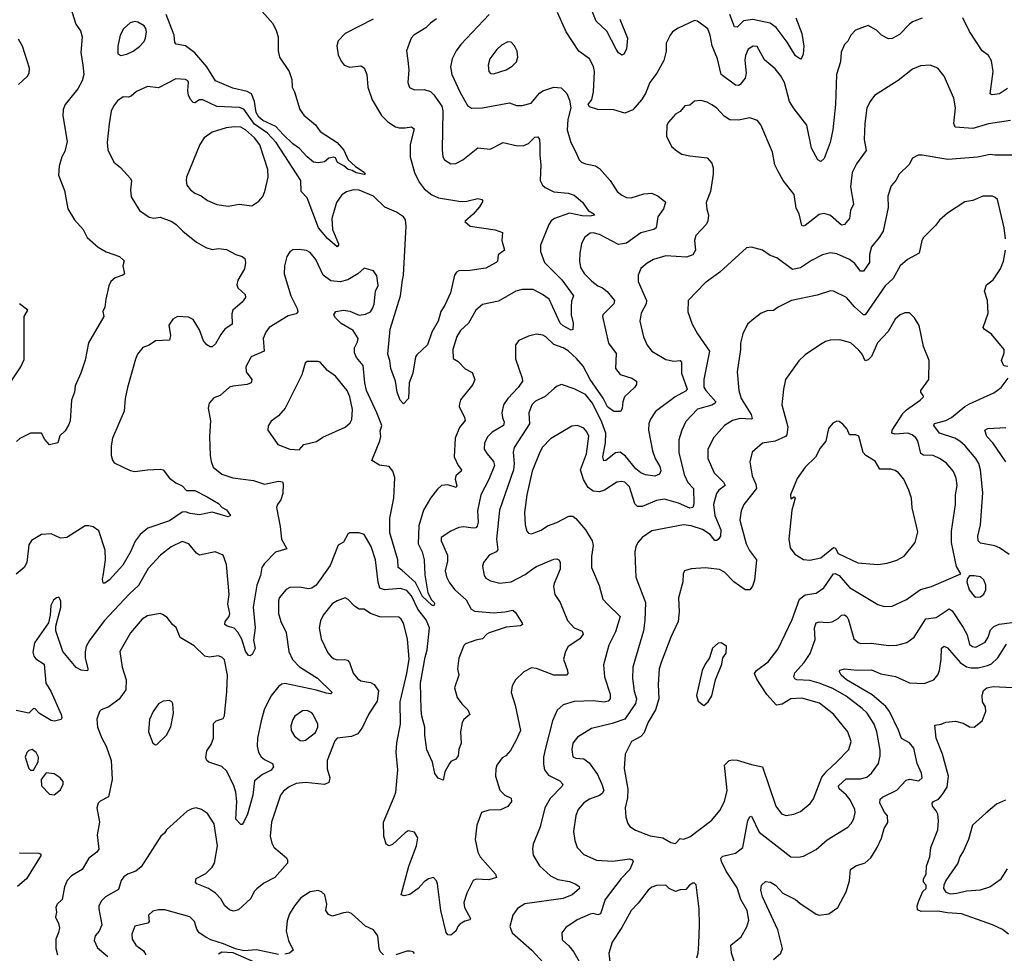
# Model space of a CAD drawing. Extents: x 1954683 to 2060285, y 904798 to 1016299.
# Tile 459 of 472: x 2048437 to 2054665, y 993954 to 999863. Entities that reach past the tile are written whole.
import ezdxf

# ---------------------------------------------------------------- set-up
doc = ezdxf.new("R2010")
doc.units = 0

msp = doc.modelspace()

# ---------------------------------------------------------------- linework, layer by layer
at = {"layer": '0CON10XD'}
for points in [[(2049935, 999953.8), (2050038.3, 999838.3), (2050060, 999795), (2050071.2, 999755), (2050072.5, 999665), (2050081.4, 999625), (2050140.8, 999535), (2050157.5, 999485), (2050161.2, 999435), (2050176.2, 999405), (2050208.8, 999295), (2050235, 999259.2), (2050307.6, 999197.6), (2050336.7, 999155), (2050445.3, 999085.3), (2050487.4, 999037.4), (2050514.4, 998975), (2050558.8, 998935), (2050618.8, 998895), (2050622.5, 998885), (2050616.2, 998883.8), (2050565, 998893.8), (2050539.1, 998909.1), (2050514.6, 998914.6), (2050487.7, 998937.7), (2050448.3, 998958.3), (2050435, 998987.5), (2050425, 998992.5), (2050393, 998987), (2050365, 998962.5), (2050325, 998957.5), (2050295, 998961.2), (2050255, 998994.3), (2050207, 999047), (2050165, 999077.3), (2050104, 999135), (2050057.3, 999187.3), (2049975, 999224.5), (2049950, 999245), (2049932.8, 999275), (2049922.7, 999345), (2049903.3, 999393.3), (2049875, 999407.2), (2049785, 999430.3), (2049675.6, 999475.6), (2049621, 999565), (2049545, 999651.9), (2049485, 999696.1), (2049427.2, 999707.2), (2049418.8, 999718.8), (2049413.1, 999765), (2049363.2, 999895)], [(2052232.2, 999865), (2052281.4, 999745), (2052275.7, 999675), (2052258.8, 999645), (2052245, 999638.8), (2052225, 999653.8), (2052210.6, 999675), (2052150.5, 999790.5), (2052083.2, 999853.2), (2052045, 999948.2)], [(2048767.7, 999915), (2048792.7, 999835), (2048822.2, 999792.2), (2048832.8, 999755), (2048824.2, 999654.3), (2048835.7, 999575.7), (2048841.7, 999515), (2048833.1, 999475), (2048805, 999425.5), (2048725, 999326), (2048711.4, 999295), (2048710, 999255), (2048738.3, 999091.7), (2048722.4, 999027.6), (2048703.1, 998995), (2048685.8, 998935), (2048681.7, 998878.3), (2048721.2, 998781.2), (2048742, 998665), (2048784, 998595), (2048838, 998535), (2048863.2, 998483.2), (2048933, 998423), (2048985, 998393.8), (2049067.5, 998365), (2049097, 998337), (2049090, 998305), (2049100, 998255), (2049090, 998245), (2049041.2, 998228.8), (2049012.9, 998205), (2049001.4, 998178.6), (2048982.5, 998095), (2048975.6, 998044.4), (2048963.3, 998015), (2048968.8, 997985), (2048871.3, 997818.7), (2048851.3, 997708.7), (2048824.3, 997625.7), (2048786.9, 997545), (2048784.1, 997505), (2048764.4, 997455), (2048755.7, 997325), (2048746.2, 997296.2), (2048725, 997260), (2048691.7, 997228.3), (2048677.5, 997185), (2048625, 997172.5), (2048595, 997206.7), (2048575, 997246.7), (2048505, 997246), (2048437.7, 997212.3), (2048415.8, 997194.2)], [(2051406.5, 999895), (2051227.8, 999705), (2051197.8, 999665), (2051171.9, 999615), (2051162.2, 999565), (2051171.2, 999515), (2051220.9, 999405), (2051268.9, 999318.9), (2051295, 999303.1), (2051365, 999305.5), (2051535, 999335.6), (2051579.1, 999319.1), (2051615, 999318.6), (2051672, 999335), (2051725, 999397.1), (2051746.8, 999413.2), (2051815, 999436.5), (2051861.1, 999431.1), (2051897.5, 999395), (2051914.3, 999354.3), (2051922.5, 999305), (2051905, 999230), (2051900.8, 999165), (2051924.2, 999085), (2051955.8, 999025), (2051975.6, 998975.6), (2051991.1, 998961.1), (2052015, 998950), (2052078.5, 998938.5), (2052105, 998921.9), (2052172.5, 998845), (2052215.7, 998775), (2052245, 998751.4), (2052275, 998737.5), (2052305, 998735.6), (2052385, 998761.1), (2052435, 998765.8), (2052475, 998746), (2052516.2, 998715), (2052521.2, 998705), (2052508.6, 998665), (2052474.4, 998615), (2052463.3, 998545), (2052447.5, 998535), (2052365, 998514.6), (2052275, 998448.9), (2052225, 998440), (2052105, 998503.5), (2052065, 998514.3), (2052045, 998511.4), (2052009.2, 998485), (2051990.8, 998445), (2051980, 998385), (2051977.1, 998335), (2051984.3, 998295), (2052006.9, 998256.9), (2052055, 998207.8), (2052095, 998178.2), (2052124.2, 998165.8), (2052152.1, 998142.1), (2052198.9, 998085), (2052195.6, 998065), (2052126.2, 997995), (2052124.4, 997985), (2052162.5, 997815), (2052210, 997750), (2052205.4, 997655), (2052236.3, 997616.3), (2052308.8, 997595), (2052338.8, 997575), (2052338.8, 997555), (2052326.2, 997535), (2052263.3, 997475), (2052252.2, 997445), (2052247.8, 997402.2), (2052237.3, 997382.7), (2052195, 997382.5), (2052155, 997412.9), (2052128, 997468), (2052044.7, 997585), (2052000.4, 997670.4), (2051958.9, 997718.9), (2051906.4, 997766.4), (2051875, 997785.4), (2051816.1, 997806.1), (2051765, 997855.7), (2051745.5, 997865.5), (2051705, 997873.1), (2051655, 997860.8), (2051595, 997832), (2051574, 997805), (2051574.2, 997715.8), (2051615.6, 997595), (2051616.7, 997575), (2051590, 997535), (2051524.5, 997465), (2051497.3, 997425), (2051487.5, 997375), (2051490.5, 997345), (2051502.2, 997315), (2051496.9, 997295), (2051425, 997253.1), (2051397.9, 997225), (2051377.5, 997185), (2051375.6, 997145), (2051393.3, 997115), (2051435, 997067.1), (2051441.2, 997041.2), (2051405, 996952.5), (2051354, 996855), (2051331.9, 996755), (2051336.8, 996683.2), (2051331.7, 996658.3), (2051322.4, 996647.6), (2051306.2, 996643.8), (2051246.6, 996653.4), (2051215, 996649.2), (2051163.3, 996625), (2051103.6, 996586.4)], [(2054145, 999871.4), (2054085, 999848), (2054065, 999834), (2054001.5, 999768.5), (2053956.6, 999743.4), (2053931.7, 999741.7), (2053888.8, 999765), (2053857.3, 999797.3), (2053805, 999826.7), (2053724.2, 999795.8), (2053693.3, 999765), (2053675, 999727.5), (2053653.8, 999705), (2053633.8, 999656.2), (2053628.1, 999595), (2053603.3, 999515), (2053596.9, 999325), (2053581.1, 999165), (2053562.9, 999085), (2053525.5, 998985), (2053505, 998965.8), (2053485, 998976), (2053445, 999048.8), (2053416, 999196), (2053335, 999298), (2053305.6, 999345), (2053274.7, 999464.7), (2053250.4, 999510.4), (2053215, 999550.6), (2053148.7, 999608.7), (2053102, 999692), (2053075.8, 999695.8), (2053044, 999676), (2053027.8, 999635), (2053023.6, 999606.4), (2053031.9, 999525), (2053025, 999493.3), (2052995, 999452.9), (2052984.4, 999445.6), (2052965, 999448.1), (2052873.1, 999515), (2052851.8, 999615), (2052816.4, 999696.4), (2052803.6, 999765), (2052789.4, 999805), (2052725, 999854.2), (2052705, 999857.1), (2052602.1, 999807.9), (2052566.2, 999785), (2052551.2, 999765), (2052525.8, 999715), (2052525.6, 999664.4), (2052511.4, 999605), (2052468.1, 999525), (2052422.7, 999465), (2052394.5, 999395), (2052370.5, 999355), (2052315, 999292.9), (2052265, 999270), (2052195, 999292.9), (2052094.3, 999294.3), (2052040.7, 999310.7), (2052033.3, 999325), (2052055, 999356.7), (2052067.5, 999405), (2052073.1, 999535), (2052066.4, 999566.4), (2052040.8, 999615), (2051973.9, 999663.9), (2051894.3, 999785), (2051838.9, 999908.9)], [(2053347.3, 999875), (2053384.6, 999775), (2053396.9, 999695), (2053392, 999645), (2053385, 999622.5), (2053375, 999613.8), (2053345, 999634.2), (2053290.8, 999720.8), (2053222.8, 999812.8), (2053185, 999840.7), (2053075, 999864.2), (2053014.6, 999855.4), (2052975, 999814.4), (2052957.6, 999817.6), (2052928.8, 999895)], [(2054685, 999427.1), (2054635, 999393.6), (2054587.5, 999387.5), (2054575, 999393.3), (2054594.4, 999535), (2054585, 999602.5), (2054566, 999635), (2054524.6, 999664.6), (2054445, 999788), (2054403.1, 999875)], [(2050673.7, 999866.3), (2050495.5, 999774.5), (2050451.2, 999728.8), (2050442.3, 999697.7), (2050451.2, 999641.2), (2050470.3, 999600.3), (2050490, 999575), (2050525, 999562), (2050595, 999571.2), (2050615, 999557.5), (2050632.5, 999515), (2050640, 999435), (2050665.6, 999355.6), (2050726.1, 999256.1), (2050765, 999216.9), (2050814, 999185), (2050837.2, 999177.2), (2050875, 999177.5), (2050915, 999184.2), (2050932.3, 999172.3), (2050907.2, 999072.8), (2050907.1, 998995), (2050933.4, 998895), (2050964.1, 998835), (2050995, 998791.8), (2051044.3, 998755), (2051086, 998736), (2051227.4, 998712.6), (2051265.5, 998714.5), (2051335, 998732), (2051360, 998725), (2051366.2, 998715), (2051345, 998678.8), (2051305, 998632.5), (2051252.5, 998585), (2051286.6, 998556.6), (2051445, 998532), (2051490, 998515), (2051486.7, 998465), (2051504, 998405), (2051463.3, 998375), (2051460, 998335), (2051450, 998325), (2051385, 998289.5), (2051285, 998275.4), (2051215, 998272.9), (2051200, 998265), (2051186.7, 998246.7), (2051161.2, 998135), (2051126.7, 998055), (2051100.6, 998015), (2051085, 997953.8), (2051042.9, 997885), (2051016.7, 997805), (2050948.1, 997741.9), (2050941.1, 997728.9), (2050923.1, 997625), (2050900.5, 997565), (2050896, 997465), (2050865, 997432.5), (2050844.3, 997455), (2050824.5, 997504.5), (2050813.3, 997575), (2050783.8, 997655), (2050778, 997705), (2050765.7, 997745), (2050781.3, 997905), (2050845.9, 998115), (2050857.6, 998215), (2050864.1, 998245.9), (2050881.1, 998555), (2050876.4, 998595), (2050864.6, 998615), (2050821.5, 998645), (2050745.7, 998675.7), (2050675, 998746.8), (2050583.4, 998783.4), (2050547.5, 998785), (2050505, 998773.8), (2050475, 998754.4), (2050441.2, 998705), (2050410.4, 998605), (2050414.7, 998535), (2050452.9, 998445), (2050453.8, 998435), (2050445, 998426.2), (2050385, 998478.2), (2050327.2, 998545), (2050255.3, 998735.3), (2050217.5, 998775), (2050214.5, 998845), (2050060, 999085), (2050005, 999144.3), (2049921.8, 999201.8), (2049855, 999296.1), (2049826.3, 999306.4), (2049685, 999313.9), (2049594.5, 999355.5), (2049575, 999354.4), (2049545, 999335.7), (2049535, 999338.1), (2049516.9, 999356.9), (2049504.8, 999384.8), (2049500, 999415), (2049504.3, 999465), (2049500, 999475), (2049485, 999484.2), (2049425, 999487.5), (2049315, 999431.2), (2049245, 999440), (2049175, 999407.5), (2049141.7, 999378.3), (2049125, 999372.5), (2049092.5, 999375), (2049055, 999350), (2049031.2, 999315), (2049015.9, 999284.1), (2049003.6, 999203.6), (2048990, 999085), (2048995, 999040), (2049031.7, 998961.7), (2049075, 998926.7), (2049137.7, 998857.7), (2049143.6, 998843.6), (2049137.5, 998785), (2049141.7, 998741.7), (2049193.8, 998655), (2049255, 998612.9), (2049285, 998607.1), (2049325, 998613.3), (2049398.8, 998585), (2049427.4, 998567.4), (2049468.8, 998525), (2049556.2, 998455), (2049615, 998420), (2049655, 998408), (2049695, 998414.2), (2049745, 998409.2), (2049805, 998377.5), (2049844.3, 998364.3), (2049861.2, 998351.2), (2049865.7, 998325), (2049859.2, 998285), (2049816.7, 998215), (2049810, 998185), (2049817.5, 998165), (2049863.6, 998123.6), (2049866.2, 998105), (2049843.8, 998075), (2049786, 998025), (2049778.3, 998001.7), (2049781.2, 997935), (2049734.2, 997905), (2049709.6, 997870.4), (2049675, 997811.2), (2049655, 997793.3), (2049642.3, 997792.3), (2049620, 997805), (2049600.3, 997830.3), (2049575, 997900), (2049535, 997966), (2049505, 997980.8), (2049435, 997983.3), (2049405, 997967.5), (2049381.2, 997928.8), (2049390, 997865), (2049385.5, 997834.5), (2049295, 997830.6), (2049256.4, 997803.6), (2049215, 997787.5), (2049183.1, 997745), (2049168.6, 997715), (2049118.1, 997535), (2049104.4, 997465), (2049098.1, 997385), (2049024.4, 997215), (2049015.8, 997165), (2049015.7, 997105), (2049023.1, 997075), (2049035, 997058), (2049135, 997009.2), (2049165, 997004.2), (2049245.7, 997014.3), (2049325, 997018.8), (2049345, 997013.3), (2049385, 996962), (2049425, 996931.9), (2049465, 996911.9), (2049492.7, 996882.7), (2049545, 996883.2), (2049622.9, 996842.9), (2049695, 996800), (2049717.5, 996775), (2049745, 996760), (2049771.2, 996725), (2049755, 996717.5), (2049655, 996745.8), (2049575, 996729.1), (2049515, 996737.5), (2049485, 996749.2), (2049465, 996746.8), (2049385, 996690.9), (2049248, 996645), (2049200, 996605), (2049166.5, 996563.5), (2049137.9, 996495), (2049090.2, 996409.8), (2049005, 996318.1), (2048975, 996296), (2048965, 996297.5), (2048961.7, 996321.7), (2048967.8, 996355), (2048980.6, 996445), (2048978.1, 996505), (2048937.5, 996627.5), (2048902.4, 996652.4), (2048875, 996660.6), (2048851.3, 996658.7), (2048735, 996585.8), (2048695, 996582), (2048635, 996608.6), (2048575, 996605.8), (2048512.3, 996567.7), (2048495, 996540), (2048482.7, 996427.3), (2048464.3, 996395.7), (2048415, 996353.8)], [(2049077, 999637), (2049115, 999643.8), (2049155, 999663.3), (2049195, 999693.3), (2049223.3, 999725), (2049232, 999745), (2049239.2, 999785), (2049235, 999807.5), (2049225, 999823.3), (2049185, 999846.2), (2049165, 999851.2), (2049136.4, 999843.6), (2049093.3, 999805), (2049073.3, 999765), (2049058.8, 999695), (2049057.5, 999647.5), (2049077, 999637)], [(2051072.7, 999867.3), (2051035, 999841.4), (2051005, 999811.4), (2050929.2, 999765), (2050913.3, 999745), (2050884.4, 999665), (2050893.1, 999605), (2050899.5, 999545), (2050892.2, 999465), (2050903.1, 999433.1), (2050935, 999419.2), (2050995, 999420), (2051035, 999408.9), (2051056.9, 999386.9), (2051106.2, 999315), (2051112.5, 999285), (2051109.1, 999039.1), (2051114.3, 998994.3), (2051125, 998976.7), (2051165, 998951.2), (2051195, 998952.5), (2051240, 998975), (2051335, 999050.8), (2051413.9, 999043.9), (2051495, 999085.6), (2051585, 999064.4), (2051625, 999066.9), (2051655, 999079.4), (2051695, 999119.4), (2051715, 999122), (2051724.3, 999105), (2051727.8, 999067.8), (2051726.4, 999005), (2051733.5, 998945), (2051728.6, 998845), (2051744.2, 998815), (2051759.8, 998799.8), (2051815, 998773.5), (2051905.4, 998765.4), (2051945, 998751.9), (2051997.4, 998707.4), (2052032.5, 998655), (2052068, 998635), (2052073.3, 998625), (2052045, 998619.3), (2051995, 998622.3), (2051915, 998638.6), (2051819.2, 998605), (2051799.5, 998590.5), (2051783.1, 998566.9), (2051730.6, 998435), (2051730.9, 998395), (2051756.8, 998325), (2051866.9, 998216.9), (2051941.1, 998115), (2051927.8, 998082.2), (2051924.6, 998045), (2051926.2, 997995), (2051938.1, 997941.9), (2051935, 997902.5), (2051925, 997898.8), (2051875, 997925.6), (2051855, 997942.9), (2051786.2, 998095), (2051745, 998123.9), (2051685, 998155.4), (2051615, 998155.4), (2051575, 998144.4), (2051465, 998081.9), (2051365, 998060.8), (2051322.5, 998025), (2051275, 997942), (2051224.4, 997895), (2051202, 997858), (2051177.5, 997775), (2051178.3, 997718.3), (2051210.3, 997700.3), (2051255, 997654), (2051299.5, 997629.5), (2051315.8, 997585.8), (2051302.9, 997555), (2051225, 997457.5), (2051218.8, 997431.2), (2051216.2, 997415), (2051250.8, 997345), (2051254.1, 997325.9), (2051218.1, 997281.9), (2051192.2, 997215), (2051186.1, 997096.1), (2051210.8, 997040.8), (2051230.8, 997015), (2051230, 997005), (2051195.6, 996975), (2051192.2, 996955), (2051202.5, 996915), (2051197, 996903), (2051145, 996919.5), (2051106.1, 996913.9), (2051078.8, 996891.2), (2051035, 996834.5), (2050991.2, 996758.8), (2050960.9, 996659.1), (2050957.8, 996545), (2050981.9, 996495), (2050995.5, 996445), (2050999.5, 996349.5), (2051019.4, 996235), (2051041.1, 996191.1), (2051057.9, 996175), (2051061.4, 996165), (2051056.8, 996153.2), (2051045, 996157.1), (2050985, 996213.2), (2050940.7, 996300.7), (2050855, 996380), (2050830.6, 996395), (2050828.9, 996445), (2050778.8, 996615), (2050778.8, 996708.8), (2050802.9, 996835), (2050808.9, 996965), (2050797.3, 997005), (2050775, 997034.2), (2050713.4, 997043.4), (2050664, 997074), (2050715, 997196.7), (2050720.8, 997225), (2050717.8, 997257.8), (2050726.8, 997295), (2050696.7, 997375), (2050631.7, 997515), (2050620, 997565), (2050608.8, 997675), (2050566.4, 997725), (2050554.2, 997754.2), (2050553.8, 997785), (2050574.4, 997825), (2050578.1, 997845), (2050546.6, 997896.6), (2050470.7, 997940.7), (2050433.8, 997975), (2050424.1, 997994.1), (2050437.5, 998015), (2050485.7, 998024.3), (2050525, 998018.9), (2050585, 997993.1), (2050625, 997999.4)], [(2048428.5, 999451.5), (2048486.7, 999505), (2048497.5, 999525), (2048499.4, 999555), (2048455.4, 999695.4), (2048428.9, 999738.9)], [(2051435, 999520.8), (2051513.3, 999545), (2051551.7, 999568.3), (2051580, 999595), (2051588, 999625), (2051584.1, 999664.1), (2051567.3, 999697.3), (2051545, 999720), (2051525, 999723.3), (2051485, 999702), (2051455, 999674), (2051410.6, 999615), (2051400.8, 999575), (2051404.3, 999534.3), (2051415, 999521.2), (2051435, 999520.8)], [(2054705, 999224.4), (2054565.4, 999204.6), (2054465, 999173.5), (2054355, 999183.1), (2054346.4, 999206.4), (2054355.5, 999305), (2054345.6, 999365.6), (2054285.7, 999505.7), (2054245, 999556.2), (2054195.8, 999575.8), (2054135, 999570), (2054085, 999549.2), (2053992.8, 999477.2), (2053845, 999382), (2053815.6, 999344.4), (2053795.7, 999305), (2053781.9, 999205), (2053779.5, 999105), (2053792.2, 999035), (2053729.8, 998950.2), (2053703.8, 998896.2), (2053692.5, 998805), (2053710.5, 998695), (2053692.7, 998655), (2053686.7, 998605), (2053655, 998566), (2053635, 998562.9), (2053565, 998623.1), (2053525, 998635.6), (2053495, 998629.2), (2053405, 998560.8), (2053395, 998556), (2053385, 998561.2), (2053367.1, 998635), (2053348.9, 998668.9), (2053336.2, 998756.2), (2053266, 998845), (2053233.3, 998906.7)], [(2053233.3, 998906.7), (2053212.9, 998945), (2053199.2, 999025), (2053125, 999196.7), (2053105, 999223.8), (2053055, 999242), (2052983.8, 999226.2), (2052928.7, 999228.7), (2052892.4, 999252.4), (2052845, 999304.2), (2052815, 999324.3), (2052785, 999340), (2052745, 999350.8), (2052705, 999348), (2052675, 999322), (2052645, 999318), (2052615, 999281.2), (2052584.5, 999265.5), (2052541.2, 999215), (2052531.2, 999195), (2052528.8, 999125), (2052559.5, 999059.5), (2052595, 999030), (2052625, 999012.5), (2052675, 999000), (2052785, 998987.5), (2052814.5, 998954.5), (2052823.1, 998925), (2052822.5, 998885), (2052805.6, 998775), (2052779.2, 998705), (2052784.4, 998664.4), (2052794.4, 998625), (2052790.7, 998589.3), (2052780.4, 998569.6), (2052713.2, 998496.8), (2052705.6, 998464.4), (2052712.5, 998405), (2052695, 998375.6), (2052655, 998360), (2052525, 998368.2), (2052445.4, 998344.6), (2052405, 998321.4), (2052365, 998288), (2052349.4, 998245), (2052348.9, 998205), (2052401.8, 998085), (2052399.1, 998065), (2052367.8, 998005), (2052359.4, 997955), (2052381.8, 997855), (2052405, 997803.3), (2052436.2, 997765), (2052525, 997712.9), (2052575, 997702.7), (2052615, 997705.7), (2052622.9, 997695), (2052623.6, 997625), (2052658.2, 997525), (2052649.2, 997510.8), (2052584.2, 997475), (2052457.7, 997382.3), (2052426.7, 997335), (2052417, 997307), (2052413.6, 997265), (2052439.1, 997135), (2052455.9, 997085), (2052485.9, 997035), (2052493, 997007), (2052484.3, 996985.7), (2052455, 996974.3), (2052395, 996982.9), (2052365, 996994.6), (2052335, 997020.4), (2052269.9, 997099.9), (2052235, 997125.4), (2052205, 997120.8), (2052145, 997073.5), (2052131.7, 997071.7), (2052125.5, 997095.5), (2052143.3, 997185), (2052143.8, 997245), (2052119.8, 997315), (2052059.7, 997435), (2052015, 997490.4), (2051945, 997526.4), (2051865, 997554), (2051835.8, 997544.2), (2051819.7, 997530.3), (2051761.2, 997478.8), (2051700.7, 997449.3), (2051675.5, 997425), (2051657.1, 997375), (2051661.2, 997305), (2051563.8, 997155), (2051557.5, 997125), (2051564.2, 997055), (2051559.7, 997015), (2051471.5, 996758.5), (2051453.3, 996575), (2051461.7, 996508.3), (2051450, 996495), (2051406.4, 996473.6), (2051371.7, 996428.3), (2051364.3, 996405), (2051375.8, 996345), (2051385, 996328), (2051415, 996311.4), (2051475, 996297.8), (2051545, 996304.4), (2051635, 996351.5), (2051676.1, 996383.9), (2051705, 996403.1), (2051815, 996448.1), (2051835, 996450.8), (2051848, 996445), (2051855, 996430), (2051855.4, 996385), (2051817.5, 996295), (2051814.4, 996275), (2051821.9, 996225), (2051855.7, 996175), (2051901.3, 996061.3), (2051945, 996014.2), (2051995, 995992), (2052001.9, 995975), (2051980.6, 995945), (2051907.1, 995895), (2051888.6, 995865), (2051877.1, 995815), (2051902.9, 995745), (2051904, 995725), (2051896.2, 995715), (2051815, 995714.6), (2051705, 995756.9), (2051675, 995760.6), (2051626.2, 995735), (2051574, 995685), (2051553.1, 995646.9), (2051545.8, 995605), (2051570.6, 995525), (2051596.2, 995403.8), (2051604.3, 995365), (2051575, 995298), (2051542.6, 995237.4), (2051512.5, 995205), (2051488.3, 995191.7), (2051455.9, 995144.1), (2051448.3, 995121.7), (2051445.7, 995075), (2051475, 994986.7), (2051505.6, 994955.6), (2051546.5, 994936.5), (2051548.6, 994915), (2051525, 994884.2), (2051477.6, 994862.4), (2051405, 994860), (2051357.5, 994845), (2051328, 994765), (2051318.8, 994675), (2051334.4, 994595), (2051349.4, 994565), (2051446.7, 994455), (2051452.5, 994435), (2051405, 994420), (2051325, 994422.9), (2051304.4, 994415.6), (2051264.4, 994335), (2051245.7, 994275.7), (2051250.6, 994245), (2051288.8, 994175), (2051283.6, 994166.4), (2051252.3, 994157.7), (2051221.9, 994138.1), (2051209.2, 994125), (2051195, 994093.8), (2051165, 994068.8), (2051145, 994071.2), (2051135, 994086.7), (2051100.9, 994225), (2051080, 994395), (2051073.2, 994413.2), (2051055, 994433.3), (2051023.3, 994425), (2050995, 994407.1), (2050957.1, 994365), (2050905, 994325.6), (2050868.8, 994318.8), (2050850, 994325), (2050899.5, 994505), (2050947.5, 994635), (2050955.6, 994685), (2050935, 994720.8), (2050895, 994728.6), (2050875, 994717.5), (2050795, 994642.5), (2050774, 994634), (2050755.9, 994645.9), (2050740.8, 994695), (2050737.8, 994785), (2050805.5, 994944.5), (2050815.6, 994975), (2050829.6, 995115), (2050819.2, 995225), (2050823.3, 995286.7), (2050845.4, 995405.4), (2050843.8, 995545), (2050886.1, 995726.1), (2050900.4, 995815), (2050889.6, 995945), (2050865, 996044), (2050849.5, 996069.5), (2050835, 996080.6), (2050715, 996083.6), (2050655.8, 996105.7), (2050615, 996132.5), (2050585, 996132), (2050555, 996151.9), (2050515, 996194.4), (2050495, 996204.4), (2050445, 996185.7), (2050414, 996166), (2050356.9, 996095), (2050339.4, 996059.4), (2050332.3, 996015), (2050342.9, 995945), (2050385.5, 995855.5), (2050408.3, 995828.3), (2050427.2, 995817.2), (2050445, 995811.5), (2050494.5, 995814.5), (2050509.6, 995809.6), (2050522.9, 995795), (2050547.2, 995727.2), (2050573.3, 995693.3), (2050595, 995679.5), (2050655, 995668.9), (2050680, 995655), (2050707.5, 995615), (2050699.1, 995550.9), (2050645, 995470), (2050605.3, 995384.7), (2050576, 995344), (2050535, 995325.6), (2050445, 995316.2), (2050430, 995300), (2050381.1, 995175), (2050382.8, 995122.8), (2050398.2, 995065), (2050391.9, 995035), (2050365, 995022.3), (2050245, 995035.3), (2050185, 995029.1), (2050141.3, 995008.7), (2050105, 994980.9), (2050086.2, 994955), (2050029.6, 994785), (2050022.1, 994695), (2050031.5, 994651.5), (2050045.3, 994625.3), (2050125, 994558.6), (2050131.9, 994545), (2050130.8, 994525), (2050051.4, 994435), (2049982, 994398), (2049937, 994363), (2049920.6, 994345), (2049898.9, 994301.1), (2049820.9, 994229.1), (2049789.2, 994220.8), (2049765, 994229.1), (2049734.3, 994255), (2049709.8, 994299.8), (2049674.7, 994334.7), (2049630.6, 994365), (2049558, 994395), (2049550, 994405), (2049552.8, 994427.2), (2049615, 994459.5), (2049655, 994500), (2049668.9, 994525), (2049688.8, 994635), (2049666.1, 994773.9), (2049625, 994840), (2049586.7, 994865), (2049554.3, 994875.7), (2049525, 994869.2), (2049497, 994853), (2049366.2, 994735), (2049353.8, 994715), (2049330, 994695), (2049205, 994502), (2049171.2, 994475), (2049118.8, 994455), (2049095, 994439.2), (2049078.1, 994415), (2049062.5, 994357.5), (2048979.1, 994310.9), (2048955, 994287.5), (2048938.5, 994255), (2048936.6, 994236.6), (2048956.7, 994135), (2048939.4, 994095), (2048914.5, 994065), (2048907.5, 994035), (2048929.1, 993989.1), (2048994.4, 993935)], [(2049755, 998682.2), (2049825.7, 998694.3), (2049905, 998684), (2049948.8, 998715), (2049975.5, 998744.5), (2049988.1, 998775), (2050007.8, 998865), (2050007.5, 998915), (2049955, 999070), (2049921.3, 999115), (2049865, 999166.5), (2049835, 999182.9), (2049795.3, 999184.7), (2049742.4, 999177.6), (2049655, 999150.5), (2049604.2, 999115), (2049576.4, 999073.6), (2049492.9, 998865), (2049489.2, 998845), (2049494, 998815), (2049516.8, 998786.8), (2049545, 998765.8), (2049585, 998748.6), (2049625, 998718.9), (2049685, 998693.3), (2049755, 998682.2)], [(2054715, 999005.6), (2054605.6, 999004.4), (2054575, 999009.5), (2054495, 998993.1), (2054308.6, 998978.6), (2054145, 999006), (2054120, 999005), (2054084.1, 998985.9), (2054064.1, 998945.9), (2054000, 998885), (2053978.8, 998845), (2053949.7, 998810.3), (2053929.2, 998745), (2053930.6, 998675), (2053897.8, 998525), (2053874.4, 998485), (2053825.5, 998424.5), (2053812.4, 998377.6), (2053812.5, 998325), (2053775, 998271.9), (2053755, 998271.9), (2053719.1, 998319.1), (2053685.8, 998345), (2053605, 998380), (2053565, 998387.1), (2053515, 998375.5), (2053445, 998339.4), (2053375, 998291.8), (2053325, 998282.7), (2053226.6, 998356.6), (2053185, 998371.2), (2053135, 998403.8), (2053065, 998424), (2053035, 998418), (2052865.5, 998264.5), (2052773, 998197), (2052666.2, 998085), (2052664.1, 998014.1), (2052690, 997935), (2052723.7, 997873.7), (2052801.2, 997765), (2052763.8, 997586.2), (2052765, 997536.2), (2052776.7, 997515), (2052840, 997445), (2052835.6, 997435), (2052815, 997422.7), (2052725, 997398.9), (2052650.9, 997319.1), (2052625.5, 997265), (2052606.2, 997203.8), (2052606.5, 997123.5), (2052640.5, 996985), (2052663.7, 996933.7), (2052698.5, 996895), (2052700.9, 996799.1), (2052695.6, 996775), (2052675, 996770.8), (2052605, 996803.5), (2052515, 996827.6), (2052465, 996820.9), (2052375, 996782), (2052345, 996781.8), (2052327.9, 996797.9), (2052295, 996906.9), (2052265, 996935.5), (2052245, 996940.9), (2052213.9, 996936.1), (2052135.3, 996884.7), (2052105, 996874.6), (2052065, 996878.2), (2052032.3, 996902.3), (2052002.7, 996952.7), (2051983.4, 997015), (2052022.5, 997115), (2052036.1, 997226.1), (2052024.3, 997255), (2052005, 997277.5), (2051965, 997294.3), (2051929.1, 997290.9), (2051795, 997210), (2051745, 997157.1), (2051726.4, 997125), (2051678.8, 997005), (2051644.6, 996855), (2051630.9, 996745), (2051634.4, 996665), (2051645.8, 996625), (2051655, 996614), (2051675, 996610), (2051735, 996632.9), (2051775, 996658.6), (2051835, 996681.4), (2051909.7, 996720.3), (2051935, 996721.4), (2051955.4, 996705.4), (2052015, 996634.2), (2052058.2, 996565), (2052063.8, 996535), (2052054.4, 996465), (2052053.1, 996395), (2052102.2, 996282.2), (2052125.7, 996195), (2052155, 996164.2), (2052234.5, 996085), (2052205, 995988), (2052163.5, 995905), (2052130.5, 995779.5), (2052135.6, 995705), (2052171.5, 995595), (2052171.8, 995565), (2052159.9, 995550.1), (2052135, 995543.1), (2052065, 995553.2), (2051945, 995547.8), (2051875, 995526.9), (2051837.1, 995492.9), (2051807.8, 995425), (2051761.2, 995245), (2051750.9, 995195), (2051751.3, 995151.3), (2051756.9, 995115), (2051780.9, 995080.9), (2051854.3, 995045), (2051872.2, 995025), (2051868.2, 995011.8), (2051793.1, 994935), (2051758.9, 994875), (2051728.2, 994755), (2051684.3, 994645), (2051680, 994615), (2051685.8, 994575), (2051725, 994507.5), (2051795.3, 994445.3), (2051841.5, 994421.5), (2051915, 994407.9), (2051955, 994391.4), (2051976.4, 994376.4), (2051977.5, 994365), (2051932, 994325), (2051875, 994302.3), (2051631.7, 994268.3), (2051585, 994237.5), (2051555.7, 994195), (2051538.1, 994125), (2051553.1, 994085), (2051675.5, 993975), (2051751.2, 993895)], [(2054672, 998475), (2054664.3, 998545), (2054621.2, 998725), (2054608.3, 998738.3), (2054590, 998745), (2054530, 998745), (2054465, 998719.2), (2054415, 998709.2), (2054305, 998638), (2054255.6, 998594.4), (2054230.7, 998559.3), (2054154.2, 998485), (2054142.5, 998465), (2054126.2, 998385), (2054053.8, 998345), (2054007.1, 998305), (2053961.1, 998225), (2053911.5, 998178.5), (2053784.3, 997995.7), (2053775, 997995.7), (2053716.9, 998045), (2053667.5, 998105), (2053585, 998144.4), (2053565, 998146.5), (2053481.7, 998118.3), (2053320, 998085), (2053235.6, 998044.4), (2053205, 998022.5), (2053165, 998020), (2053126.7, 998005), (2053080.7, 997969.3), (2053040, 997935), (2053010.8, 997875), (2052995.8, 997815), (2052995.8, 997775), (2052974.4, 997635), (2052985.6, 997515), (2052999.6, 997465), (2053063.6, 997365), (2053070.3, 997339.7), (2053065, 997333.6), (2052995, 997339.1), (2052945, 997325.4), (2052895.9, 997294.1), (2052828.3, 997218.3), (2052790.5, 997145), (2052790, 997085), (2052828.9, 996995), (2052888.5, 996935), (2052900, 996915), (2052859.5, 996885), (2052845.5, 996865), (2052825.9, 996795), (2052833.5, 996725), (2052872.1, 996635), (2052870.9, 996595), (2052855, 996572.9), (2052845, 996565.8), (2052835, 996567.1), (2052804.5, 996605), (2052755, 996635.9), (2052685, 996660.3), (2052635, 996665.3), (2052435, 996628.6), (2052373.4, 996586.6), (2052346.2, 996555), (2052334.3, 996525.7), (2052328, 996495), (2052329.2, 996435), (2052334.3, 996335), (2052396.4, 996175), (2052391.3, 996061.3), (2052382.2, 995995), (2052314.6, 995765), (2052314, 995694), (2052324, 995614), (2052337.9, 995565), (2052332.5, 995535), (2052264.2, 995435.8), (2052185, 995407.7), (2052053.4, 995376.6), (2051965, 995322.5), (2051935.6, 995285), (2051928.5, 995245), (2051935, 995198.8), (2051955, 995188.6), (2052005, 995185.7), (2052040.2, 995160.2), (2052091.8, 995085), (2052119.6, 995025), (2052130.9, 994985), (2052121.5, 994965), (2052105, 994952.1), (2052040.8, 994929.2), (2052005, 994907.1), (2051970.6, 994865), (2051953.8, 994826.2), (2051940.6, 994725), (2051947.9, 994667.9), (2051962.5, 994625), (2052005, 994579.2), (2052085, 994544.4), (2052188, 994538), (2052293.3, 994553.3), (2052313.8, 994545), (2052317.5, 994535), (2052295.6, 994485), (2052242.4, 994427.6), (2052141.2, 994295), (2052111.4, 994205), (2052095, 994198.5), (2052065, 994205.6), (2052045, 994203.1), (2051963.7, 994166.3), (2051892.6, 994117.4), (2051866.2, 994085), (2051868.8, 994038.8), (2051911.1, 994001.1), (2051941.9, 993961.9), (2052037.1, 993795)], [(2050625, 997999.4), (2050655, 998014), (2050668.6, 998035), (2050678.3, 998061.7), (2050687.5, 998145), (2050705, 998180), (2050695, 998242.5), (2050675, 998273.3), (2050615, 998290), (2050575.6, 998254.4), (2050512.7, 998217.3), (2050465, 998203.5), (2050405, 998210.5), (2050356.2, 998246.2), (2050309.5, 998345), (2050275, 998390), (2050251.2, 998401.2), (2050205, 998409.2), (2050164.2, 998405.8), (2050145.8, 998394.2), (2050127.5, 998365), (2050111.9, 998305), (2050108.9, 998255), (2050152.5, 998115), (2050191.2, 998035), (2050195.8, 998014.2), (2050185, 998001.2), (2050135, 997988.6), (2050015.3, 997914.7), (2049993.5, 997885), (2049977.3, 997845), (2049980.4, 997795), (2049983.1, 997765), (2049901.8, 997728.2), (2049866.9, 997665), (2049869.2, 997635), (2049905.6, 997585), (2049900.8, 997565), (2049876.3, 997553.7), (2049785, 997543.8), (2049765, 997536.4), (2049705, 997484.2), (2049665, 997470), (2049636, 997435), (2049628.8, 997405), (2049644.4, 997325), (2049637.5, 997225), (2049642.5, 997105), (2049647.4, 997067.4), (2049661.3, 997031.3), (2049715, 996985.7), (2049785.8, 996964.2), (2049915.5, 996945.5), (2049985, 996924.2), (2050075, 996941.9), (2050098.3, 996938.3), (2050104, 996925), (2050100.5, 996865), (2050088.5, 996825), (2050068.1, 996795), (2050062.2, 996775), (2050085.6, 996654.4), (2050092.1, 996575), (2050125.8, 996515), (2050055, 996492.5), (2049985, 996420.9), (2049968.2, 996395), (2049959.7, 996345), (2049936.3, 996285), (2049913.2, 996145), (2049926.1, 996015), (2049915.6, 995935.6), (2049925.9, 995884.1), (2049907.5, 995845), (2049895, 995837.5), (2049885, 995840), (2049865, 995866.2), (2049842, 995942), (2049817.3, 995987.3), (2049793, 996013), (2049748.8, 996025), (2049734.4, 996035), (2049736.5, 996055), (2049761.2, 996085), (2049766, 996105), (2049754.6, 996164.6), (2049761.8, 996225), (2049744.5, 996414.5), (2049724.2, 996474.2), (2049674.1, 996495.9), (2049575, 996474), (2049555, 996486.2), (2049506.2, 996545), (2049465, 996560), (2049395, 996527.3), (2049327.5, 996475), (2049250.4, 996389.6), (2049188.6, 996281.4), (2049130.6, 996229.4), (2048972, 996058), (2048877.8, 995935), (2048857.9, 995895), (2048851.5, 995861.5), (2048852.1, 995825), (2048867.5, 995755), (2048865, 995741.2), (2048825, 995747.1), (2048793.8, 995763.8), (2048710, 995865), (2048666, 995995), (2048666, 996025), (2048676, 996065), (2048696.4, 996143.6), (2048698.1, 996185), (2048685, 996208), (2048670, 996205), (2048650.7, 996189.3), (2048634.3, 996155), (2048630, 996095), (2048618.6, 996045), (2048529.8, 995920.2), (2048519.3, 995859.3), (2048525.4, 995835.4), (2048538.1, 995818.1), (2048592, 995785), (2048602.3, 995665), (2048633.4, 995613.4), (2048698.5, 995465), (2048704, 995446), (2048698.8, 995435), (2048657.2, 995422.8), (2048635, 995427.1), (2048562.1, 995472.1), (2048535, 995500.6), (2048525, 995502.9), (2048495, 995474.5), (2048415, 995492)], [(2054687.7, 997667.7), (2054662.5, 997672.5), (2054646.7, 997705), (2054664, 997755), (2054663.8, 997775), (2054585, 997873.3), (2054537.5, 997905), (2054531.2, 997915), (2054563.3, 998005), (2054558, 998085), (2054540, 998145), (2054553.3, 998185), (2054593.9, 998216.1), (2054641.2, 998285), (2054660, 998335), (2054672.5, 998405)], [(2048356.4, 997533.6), (2048444, 997665), (2048465, 997712.5), (2048466, 997985), (2048487.5, 998025), (2048436.7, 998065)], [(2052585, 994650), (2052615, 994680), (2052635, 994676.2), (2052675, 994691.2), (2052815, 994798), (2052865, 994858.8), (2052895.6, 994915), (2052911.4, 994985), (2052895.6, 995145), (2052925, 995174.3), (2052945, 995179.4), (2052975, 995176.9), (2053065, 995149.4), (2053135.4, 995135.4), (2053219.1, 994885), (2053255, 994837.5), (2053285, 994825.7), (2053334.5, 994835.5), (2053375, 994851.9), (2053437.9, 994902.1), (2053458.6, 994931.4), (2053510.6, 995069.4), (2053542.1, 995107.9), (2053603.5, 995165), (2053681.9, 995245), (2053695.6, 995295), (2053674.4, 995355), (2053585, 995467.8), (2053496.4, 995536.4), (2053385, 995570), (2053315, 995564.5), (2053259.6, 995530.4), (2053224, 995524), (2053162, 995592), (2053099.5, 995689.5), (2053084.5, 995725), (2053096.9, 995745), (2053171.2, 995798.8), (2053235, 995882), (2053323.6, 996066.4), (2053370.5, 996195), (2053405, 996223.8), (2053475, 996234.5), (2053522.9, 996267.1), (2053584.5, 996355), (2053595, 996358.8), (2053620, 996345), (2053685, 996268.5), (2053865, 996160.8), (2053905, 996150), (2053955, 996151.9), (2054047, 996193), (2054135, 996256.5), (2054205, 996276.5), (2054390, 996355), (2054362.2, 996402.2), (2054332.1, 996555), (2054330.8, 996625), (2054356.5, 996795), (2054356.9, 996855), (2054366.7, 996915), (2054361.1, 996961.1), (2054343.5, 997003.5), (2054297.4, 997057.4), (2054255, 997085.6), (2054214.5, 997104.5), (2054155, 997107.1), (2054136.7, 997116.7), (2054117.3, 997197.3), (2054106.1, 997216.1), (2054082, 997235), (2054055, 997246.2), (2053975, 997240.7), (2053954, 997245), (2053956.2, 997265), (2054025, 997373.1), (2054045.4, 997394.6), (2054133.8, 997455), (2054153.3, 997475), (2054152.5, 997485), (2054136.2, 997505), (2054138, 997515), (2054187.5, 997585), (2054189.2, 997705), (2054154, 997795), (2054127, 997927), (2054098, 997975), (2054065, 998007.5), (2054035, 998008.5), (2054005.8, 997995), (2053975, 997967.5), (2053929.8, 997890.2), (2053862.6, 997817.4), (2053839.4, 997765), (2053825, 997732.2), (2053805, 997710.6), (2053785, 997704), (2053765.6, 997745), (2053745, 997772), (2053695, 997818), (2053625, 997835.8), (2053563.9, 997833.9), (2053535, 997826), (2053502.4, 997807.6), (2053405, 997741.2), (2053365, 997703.3), (2053282, 997585), (2053268, 997525), (2053257.5, 997425), (2053296.1, 997286.1), (2053289.1, 997235), (2053280.8, 997225), (2053215, 997194.6), (2053135, 997182.5), (2053071.2, 997125), (2053055.8, 997065), (2053070, 996975), (2053093.4, 996923.4), (2053097.9, 996895), (2053018.5, 996795), (2053000, 996755), (2052992.9, 996695), (2053031.5, 996545), (2053052.7, 996502.7), (2053098.2, 996445), (2053084.5, 996315), (2053073, 996277), (2053055, 996254.4), (2053025, 996255.5), (2052955, 996305.6), (2052895, 996365.6), (2052862.8, 996382.8), (2052775.9, 996394.1), (2052685, 996387.1), (2052642.5, 996375), (2052633.3, 996355), (2052632, 996305), (2052604.5, 996205), (2052608.9, 996115), (2052603.1, 996055), (2052555.6, 995955), (2052493.6, 995795), (2052482.5, 995755), (2052475.5, 995655.5), (2052479.5, 995565), (2052457.8, 995495), (2052413, 995417), (2052385, 995346.9), (2052365, 995326.5), (2052306.1, 995293.9), (2052267.1, 995215), (2052260.6, 995125), (2052283.7, 994993.7), (2052281.1, 994938.9), (2052267.1, 994875), (2052270.8, 994815), (2052284.2, 994775), (2052297, 994757), (2052332.8, 994732.8), (2052425, 994697.8), (2052504.4, 994684.4), (2052555, 994656.2), (2052585, 994650)], [(2050205, 997140), (2050235, 997174.4), (2050315, 997193.1), (2050355, 997220.6), (2050495, 997284), (2050527.9, 997312.1), (2050537.8, 997332.2), (2050542.5, 997395), (2050525.5, 997475), (2050508.1, 997515), (2050435, 997607.5), (2050383.6, 997643.6), (2050337.5, 997695), (2050325, 997700.6), (2050255, 997698.6), (2050241.7, 997688.3), (2050221.9, 997615), (2050116.7, 997405), (2050075, 997356), (2050028.3, 997321.7), (2050008.3, 997291.7), (2050007.5, 997265), (2050068.8, 997175), (2050145, 997144.4), (2050205, 997140)], [(2054695, 996477.8), (2054635, 996521.2), (2054605, 996533.1), (2054515, 996549.1), (2054499.1, 996565), (2054496.9, 996595), (2054513.5, 996665), (2054528.5, 996868.5), (2054515.4, 997015), (2054503.6, 997053.6), (2054484.6, 997085), (2054416.5, 997165), (2054383.5, 997195), (2054351.4, 997215), (2054255.8, 997245.8), (2054219.4, 997295), (2054223.1, 997306.9), (2054295, 997327.1), (2054331.4, 997345), (2054415, 997414.4), (2054445, 997431.4), (2054599.7, 997500.3), (2054645.7, 997534.3), (2054690, 997595)], [(2053865, 996415.6), (2053925, 996422.9), (2053985, 996442), (2054032.1, 996467.9), (2054100.8, 996555), (2054118.8, 996621.2), (2054082.6, 996772.6), (2054077.1, 996835), (2054061.9, 996885), (2054029.2, 996955), (2053995, 996995.8), (2053975, 997010.6), (2053948.3, 997018.3), (2053877.9, 997017.9), (2053848.3, 997068.3), (2053790, 997105), (2053773.3, 997123.3), (2053745, 997226.7), (2053725.9, 997235.9), (2053685, 997236.2), (2053670.7, 997270.7), (2053643.9, 997303.9), (2053619.5, 997319.5), (2053605, 997321.2), (2053580.9, 997309.1), (2053553.4, 997276.6), (2053535.4, 997194.6), (2053499.8, 997150.2), (2053471.4, 997095), (2053405, 997031.2), (2053355, 996960), (2053312, 996855), (2053315, 996830), (2053335, 996842.5), (2053342.5, 996835), (2053321.2, 996758.8), (2053302.5, 996575), (2053311.2, 996521.2), (2053340.5, 996480.5), (2053395, 996446), (2053435, 996442.9), (2053505, 996457.5), (2053585, 996522.9), (2053595, 996520), (2053614.7, 996484.7), (2053738.8, 996425), (2053865, 996415.6)], [(2054675, 997064), (2054591.5, 997185), (2054555.5, 997225), (2054542, 997265), (2054560, 997275), (2054675, 997282.3)], [(2051103.6, 996586.4), (2051103.8, 996565), (2051143.8, 996475), (2051142.7, 996435), (2051128.9, 996375), (2051136, 996336), (2051155, 996298), (2051189.2, 996255), (2051261.9, 996191.9), (2051291.8, 996131.8), (2051315, 996119.2), (2051435, 996109.7), (2051505.4, 996114.6), (2051555.7, 996125.7), (2051572.2, 996112.2), (2051616.2, 996043.8), (2051616.7, 996035), (2051604.1, 996025.9), (2051515, 996019.2), (2051406.7, 995983.3), (2051391.4, 995975), (2051365, 995944.3), (2051323.3, 995936.7), (2051257.1, 995912.9), (2051247.1, 995902.9), (2051215, 995822.5), (2051206.4, 995755), (2051215.5, 995715), (2051187.3, 995635), (2051203.8, 995573.8), (2051232.8, 995532.8), (2051272.5, 995495), (2051283.8, 995466.2), (2051246, 995435), (2051235.6, 995415), (2051225.5, 995355), (2051228.5, 995285), (2051214.3, 995245), (2051210, 995205), (2051195, 995183.8), (2051165, 995167.5), (2051156.7, 995155), (2051126.1, 995103.9), (2051115, 995050), (2051083.3, 995063.3), (2051062.8, 995092.8), (2051048.5, 995165), (2051012.6, 995242.6), (2050998.9, 995335), (2050998.9, 995385), (2050980.5, 995455), (2050976.7, 995495), (2050973, 995665), (2051001.5, 995828.5), (2051015.2, 995874.8), (2051029.8, 996015), (2051008.1, 996065), (2050955, 996132.5), (2050915, 996216.1), (2050885, 996250.8), (2050845, 996264), (2050745, 996254.2), (2050715, 996266.2), (2050704, 996304), (2050688, 996445), (2050659.8, 996529.8), (2050615, 996604), (2050585, 996616.2), (2050524.2, 996615.8), (2050512.4, 996607.6), (2050485, 996556.7), (2050451.7, 996538.3), (2050401.2, 996408.8), (2050313.1, 996285), (2050285, 996265.6), (2050265, 996261.5), (2050205, 996271.4), (2050145, 996270), (2050122.4, 996257.6), (2050078.6, 996205), (2050073.2, 996183.2), (2050074.5, 996104.5), (2050088.9, 996055), (2050122.5, 995985), (2050138.9, 995865), (2050163.3, 995813.3), (2050207.1, 995767.1), (2050321.1, 995695), (2050412.5, 995605), (2050405, 995597.5), (2050375, 995601.2), (2050315, 995620.4), (2050115, 995662.7), (2050095, 995658.2), (2050075.5, 995645), (2050025, 995582.7), (2049984, 995496), (2049963.6, 995425), (2049940.4, 995315), (2049939.5, 995265), (2049947.2, 995227.2), (2049965, 995198), (2049985, 995180), (2050036, 995155), (2050041.4, 995135), (2050027.6, 995112.4), (2049973, 995087), (2049922.9, 995045), (2049912.7, 994955), (2049878.1, 994835), (2049854.1, 994785.9), (2049845, 994770), (2049835, 994770), (2049805, 994802.5), (2049811.5, 994915), (2049803.9, 994975), (2049792.3, 995015), (2049746.9, 995106.9), (2049715, 995135.6), (2049634.3, 995164.3), (2049621.2, 995175), (2049614.3, 995194.3), (2049620, 995235), (2049648.6, 995275), (2049662.2, 995315), (2049662, 995408), (2049678.8, 995425), (2049725, 995440.8), (2049733.2, 995456.8), (2049747.8, 995612.2), (2049750.6, 995715), (2049732.5, 995812.5), (2049717.3, 995827.3), (2049695, 995836.2), (2049635, 995829.2), (2049608.8, 995835), (2049539.7, 995899.7), (2049452.4, 995952.4), (2049425.8, 996015.8), (2049403.3, 996035), (2049369.5, 996079.5), (2049339.5, 996099.5), (2049325, 996103.8), (2049245, 996090), (2049210.9, 996069.1), (2049137.3, 995982.7), (2049069.5, 995865), (2049085.7, 995765), (2049111.1, 995685), (2049107.4, 995622.6), (2049066.7, 995563.3), (2049000, 995515), (2048952.5, 995495), (2048942.5, 995485), (2048923.9, 995436.1), (2048928.8, 995385), (2048956, 995315), (2048984.2, 995265), (2049015.8, 995175), (2049022.9, 995055), (2048998.8, 994945), (2048945, 994916.7), (2048933.8, 994905), (2048924, 994875), (2048942, 994785), (2048927.5, 994705), (2048936.7, 994613.3), (2048924.5, 994595.5), (2048875, 994556), (2048831.2, 994485), (2048765, 994445.6), (2048738.1, 994415), (2048719.4, 994375), (2048705.6, 994295), (2048674.2, 994265), (2048665.8, 994245), (2048670, 994215), (2048664.1, 994184.1), (2048682.9, 994142.9), (2048687.8, 994115), (2048683.1, 994086.9), (2048665.6, 994045), (2048665.6, 993985), (2048676.7, 993945)], [(2054485, 996208.8), (2054515, 996211.2), (2054535, 996226.7), (2054548, 996255), (2054547.5, 996285), (2054535, 996317.5), (2054515, 996336), (2054475, 996343.8), (2054445, 996342.5), (2054433, 996327), (2054427.5, 996305), (2054442, 996255), (2054475, 996213.8), (2054485, 996208.8)], [(2052968, 993865), (2052939.2, 993955), (2052934.3, 994005), (2053001.4, 994058.6), (2053037, 994123), (2053050, 994165), (2053039.1, 994225), (2052997.5, 994295), (2052975, 994368), (2052905.4, 994475), (2052876.2, 994535), (2052872.9, 994557.1), (2052885, 994570), (2052965, 994587.8), (2053010.8, 994625), (2053043.8, 994795), (2053055, 994818.8), (2053065, 994823.3), (2053115, 994720.9), (2053247.1, 994617.1), (2053315, 994564.3), (2053362.3, 994562.3), (2053395, 994569.2), (2053475, 994611.4), (2053545, 994671.9), (2053675, 994752.5), (2053696.9, 994775), (2053713.1, 994805), (2053721.9, 994845), (2053720, 994865), (2053689.6, 994925), (2053665, 994957.7), (2053620, 994995), (2053615.6, 995015), (2053665, 995059.6), (2053755, 995058.8), (2053795, 995070), (2053826, 995094), (2053869.1, 995155), (2053880.4, 995205), (2053879.8, 995239.8), (2053858.2, 995355), (2053841.8, 995405), (2053797.1, 995475), (2053765, 995504.5), (2053665, 995581.1), (2053579.6, 995629.6), (2053495, 995664.3), (2053435, 995680.5), (2053353.8, 995685), (2053340.9, 995690.9), (2053332.9, 995705), (2053340.3, 995729.8), (2053400, 995795), (2053437.6, 995852.4), (2053469.6, 995940.4), (2053465.3, 996014.7), (2053475, 996045.7), (2053495, 996052.5), (2053545, 996048.2), (2053577.2, 996052.8), (2053615, 996072.2), (2053635, 996094.2), (2053655, 996096.9), (2053668.9, 996085), (2053678.8, 996065), (2053714.3, 995945), (2053740.7, 995920.7), (2053755, 995914.4), (2053822.8, 995917.2), (2053935, 995903.3), (2053984.6, 995905.4), (2054048.7, 995921.3), (2054095, 995954.2), (2054168.8, 996071.2), (2054235, 996079.6), (2054315.6, 996134.4), (2054335, 996122.1), (2054405.8, 996015.8), (2054429.9, 995969.9), (2054445, 995909.2), (2054463.8, 995895), (2054485, 995891.8), (2054545, 995923.1), (2054563.8, 995955), (2054577.5, 996002.5), (2054597.9, 996022.1), (2054633.4, 996036.6), (2054715, 996046.9)], [(2052765, 995522.5), (2052792.5, 995545), (2052815.4, 995584.6), (2052838.8, 995685), (2052878, 995785), (2052883.8, 995825), (2052905.7, 995854.3), (2052908.8, 995898.8), (2052875, 995920), (2052855, 995916.2), (2052820, 995885), (2052800, 995825), (2052772, 995785), (2052753.3, 995745), (2052718.8, 995585), (2052729.3, 995549.3), (2052765, 995522.5)], [(2053206, 993915), (2053252.5, 993955), (2053262.5, 993985), (2053232.7, 994102.7), (2053135, 994311.2), (2053125.6, 994355), (2053130, 994385), (2053155, 994409.2), (2053185.4, 994405.4), (2053218, 994385), (2053265, 994334.2), (2053345, 994294.4), (2053372.5, 994272.5), (2053475, 994202.5), (2053495, 994195.7), (2053555, 994203.8), (2053611.2, 994245), (2053665.5, 994344.5), (2053686.4, 994413.6), (2053692, 994485), (2053725, 994507.5), (2053785, 994526), (2053821.3, 994558.7), (2053860.6, 994625), (2053887.6, 994682.4), (2053905.8, 994745), (2053927.8, 994782.2), (2053927.1, 994825), (2053907.4, 994847.4), (2053877.1, 994905), (2053880.2, 994929.8), (2053895, 994942.5), (2053985, 994987.3), (2054045, 995050.6), (2054065, 995055.6), (2054123.7, 995046.3), (2054145, 995064), (2054142.3, 995095), (2054114.7, 995154.7), (2054092.1, 995252.1), (2054065, 995286.9), (2054013.8, 995313.8), (2053995, 995365.8), (2053937.9, 995485), (2053915, 995517.3), (2053829.8, 995589.8), (2053666.7, 995685), (2053632.5, 995715), (2053622, 995735), (2053625, 995746.2), (2053655, 995754), (2053735, 995745.4), (2053825, 995748.9), (2053885, 995723.8), (2053977.1, 995707.1), (2054065, 995666.9), (2054158.7, 995661.3), (2054220, 995685), (2054245, 995716.7), (2054255.6, 995745), (2054266, 995815), (2054267.1, 995885), (2054285, 995898.6), (2054305, 995887.1), (2054385.5, 995795.5), (2054425, 995767.5), (2054455, 995760.2), (2054500, 995760), (2054558.8, 995775), (2054585, 995786.2), (2054625.2, 995824.8), (2054678.2, 995911.8)], [(2054692, 994075), (2054654.6, 994104.6), (2054591.2, 994135), (2054395, 994204.3), (2054305, 994210.9), (2054245, 994222.2), (2054138.3, 994218.3), (2054115, 994230), (2054114.1, 994255.9), (2054124.1, 994285.9), (2054150, 994345), (2054170, 994365), (2054170, 994385), (2054153.3, 994405), (2054153.8, 994425), (2054170, 994455), (2054173.9, 994506.1), (2054194, 994565), (2054200.8, 994625), (2054244.2, 994735), (2054248.6, 994795), (2054244.2, 994835), (2054235, 994856.7), (2054211.2, 994885), (2054208.8, 994905), (2054216.7, 994915), (2054249.3, 994930.7), (2054272.7, 994957.3), (2054302.9, 995005), (2054311.1, 995075), (2054273.3, 995215), (2054234.2, 995315), (2054225, 995397.5), (2054265, 995403.8), (2054295, 995417.5), (2054357.4, 995422.6), (2054405, 995411.1), (2054445, 995386.9), (2054474.3, 995385.7), (2054526, 995425), (2054548.8, 995485), (2054546.2, 995515), (2054528, 995545), (2054524.2, 995585), (2054533.3, 995616.7), (2054555.5, 995634.5), (2054595, 995641.9), (2054715, 995637.5)], [(2049295, 995273.3), (2049305, 995276.7), (2049365.8, 995335), (2049392.4, 995387.6), (2049410.6, 995475), (2049405, 995532.5), (2049398.8, 995545), (2049385, 995553.8), (2049345, 995550.8), (2049315, 995534.2), (2049280.8, 995485), (2049257.1, 995435), (2049251.9, 995355), (2049278.8, 995285), (2049295, 995273.3)], [(2050225, 995298), (2050245, 995304.3), (2050307.7, 995352.3), (2050323.8, 995385), (2050323.8, 995405), (2050294, 995465), (2050285, 995475.8), (2050255, 995490), (2050225, 995488), (2050176.7, 995455), (2050163.8, 995435), (2050152, 995395), (2050154, 995365), (2050175, 995328.8), (2050211.2, 995301.2), (2050225, 995298)], [(2048525, 995113.3), (2048553.3, 995166.7), (2048556.2, 995195), (2048541.2, 995225), (2048515, 995244), (2048495, 995238), (2048481.2, 995225), (2048472.5, 995195), (2048494, 995125), (2048505, 995113.8), (2048525, 995113.3)], [(2048655, 994957.5), (2048695, 994990), (2048712.5, 995025), (2048712.3, 995042.3), (2048693.3, 995065), (2048655, 995091.2), (2048605, 995097.5), (2048573.3, 995055), (2048574, 995015), (2048625, 994961.2), (2048655, 994957.5)], [(2054673.2, 994923.2), (2054615, 994897.7), (2054548.8, 994841.2), (2054463.5, 994765), (2054439.5, 994675), (2054408, 994602), (2054384.6, 994565.4), (2054370.8, 994525), (2054295.8, 994415), (2054282, 994385), (2054280, 994365), (2054295, 994341.2), (2054321.7, 994331.7)], [(2048435, 994590), (2048557.5, 994587.5), (2048567.5, 994585), (2048573.8, 994575), (2048479.2, 994425), (2048422.2, 994377.8)], [(2054321.7, 994331.7), (2054365, 994334.4), (2054425, 994350), (2054515, 994357.1), (2054574.2, 994375.8), (2054646.2, 994425), (2054685, 994490)], [(2052720, 993925), (2052728.6, 993955), (2052731.9, 994015), (2052738.1, 994135), (2052735.7, 994235), (2052715, 994387.5), (2052705, 994397.5), (2052695, 994397.5), (2052674.1, 994385.9), (2052650.7, 994359.3), (2052615, 994356.7), (2052585, 994346.2), (2052545, 994364), (2052525, 994386), (2052465, 994384.2), (2052435, 994372.9), (2052413.1, 994355), (2052348.6, 994271.4), (2052303.9, 994226.1), (2052245, 994118.8), (2052184.5, 994025.5), (2052163.3, 993955), (2052181.8, 993795)], [(2050738.8, 993945), (2050717.5, 993965), (2050710, 993985), (2050702.2, 994065), (2050675, 994102.5), (2050625, 994125.7), (2050535, 994205.8), (2050515, 994214.2), (2050485, 994211.4), (2050415, 994190), (2050390.5, 994200.5), (2050374.2, 994225), (2050379.4, 994265), (2050366.2, 994325), (2050345, 994343.3), (2050325, 994351.2), (2050275, 994344.2), (2050214.5, 994305.5), (2050174.5, 994255.5), (2050144.2, 994205), (2050129.1, 994160.9), (2050122.5, 994095), (2050137.8, 994035), (2050166, 993975), (2050144.3, 993955.7), (2050115, 993948.1)], [(2050075, 993947.5), (2049935, 993975.8), (2049855, 993970), (2049801.9, 993981.9), (2049725.4, 994015.4), (2049645, 994040.5), (2049615, 994057.5), (2049571.4, 994085), (2049556.8, 994106.8), (2049542.9, 994155), (2049513.8, 994185), (2049355, 994228.6), (2049315, 994230.6), (2049278.7, 994221.3), (2049250.8, 994195), (2049256, 994155), (2049246.7, 994145), (2049164.6, 994125.4), (2049147.1, 994075), (2049148.6, 994045), (2049172.5, 994005), (2049220.6, 993970.6), (2049235.6, 993945)], [(2049695, 993951.2), (2049715, 993964), (2049785, 993959.2), (2049919.5, 993899.5)], [(2050934.1, 993954.1), (2050925, 993963.3), (2050907.7, 993967.7), (2050885, 993968.8), (2050815.6, 993944.4)]]:
    msp.add_lwpolyline(points, dxfattribs=at)

doc.saveas('drawing.dxf')
